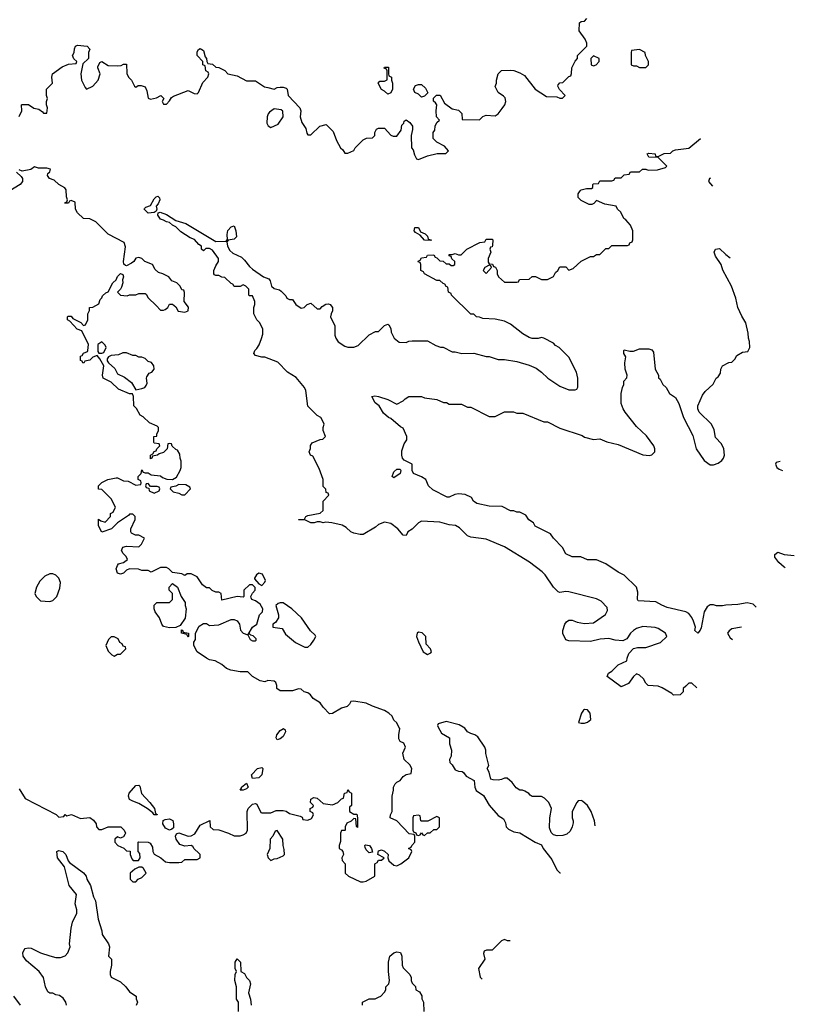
# Model space of a CAD drawing. Header units: inches. Extents: x 2348352 to 2479776, y 460422 to 613655.
# Tile 363 of 590: x 2440914 to 2445957, y 518196 to 524603. Entities that reach past the tile are written whole.
import ezdxf

# ---------------------------------------------------------------- set-up
doc = ezdxf.new("R2010")
doc.units = ezdxf.units.IN
doc.header["$MEASUREMENT"] = 0
doc.layers.add('C4541', color=7, linetype='Continuous')
doc.layers.add('C4542', color=7, linetype='Continuous')

msp = doc.modelspace()

# ---------------------------------------------------------------- linework, layer by layer
at = {"layer": 'C4541', "color": 4}
for points, elevation in [([(2440910, 519598), (2440950, 519534.8), (2441152, 519432), (2441170, 519414), (2441202, 519418), (2441210, 519432), (2441222, 519422), (2441250.9, 519430.9), (2441310, 519404.7), (2441370, 519412), (2441395.3, 519395.3), (2441412, 519370), (2441414, 519350), (2441430, 519334), (2441450, 519334), (2441490, 519351.3), (2441571.6, 519351.6), (2441594, 519330), (2441602, 519310), (2441599.6, 519300.4), (2441590, 519286), (2441579.6, 519280.4), (2441570, 519278), (2441550, 519286), (2441534, 519270), (2441534, 519250), (2441554, 519230), (2441591.6, 519211.6), (2441610, 519194), (2441632.7, 519192.7), (2441634, 519170), (2441643.6, 519143.6), (2441652.7, 519132.7), (2441687.3, 519132.7), (2441698, 519150), (2441696.4, 519176.4), (2441686, 519190), (2441686, 519250), (2441690, 519254), (2441750, 519252), (2441763.6, 519243.6), (2441779.6, 519219.6), (2441782, 519190), (2441790, 519174), (2441834, 519150), (2441863.6, 519123.6), (2441890, 519118), (2441950, 519118), (2441970, 519122), (2441990, 519138), (2442070, 519138), (2442088, 519150), (2442088, 519170), (2442080.4, 519180.4), (2442050, 519208), (2442042, 519222), (2442030, 519228.7), (2441990, 519225.2), (2441956, 519236), (2441933.2, 519270), (2441929, 519291), (2441935.3, 519304.7), (2441950, 519311), (2442010, 519291), (2442030, 519291.3), (2442054.6, 519305.4), (2442090, 519362), (2442152, 519392), (2442154, 519350), (2442172.7, 519332.7), (2442210, 519332), (2442274, 519310), (2442310, 519292), (2442350, 519292), (2442370, 519298), (2442388, 519310), (2442398, 519330), (2442395.3, 519450), (2442402, 519470), (2442430, 519498), (2442450, 519502), (2442458, 519498), (2442484.7, 519444.7), (2442490, 519442), (2442550, 519442), (2442583.1, 519456.9), (2442630, 519458), (2442650, 519452), (2442670, 519438), (2442739.6, 519419.6), (2442752.7, 519412.7), (2442758, 519398), (2442790, 519394), (2442814.6, 519405.4), (2442826, 519430), (2442822, 519442), (2442806, 519450), (2442806, 519470), (2442822, 519478), (2442826, 519490), (2442808.4, 519508.4), (2442808.9, 519531.1), (2442830, 519542), (2442850, 519538), (2442890, 519502), (2442950, 519494), (2442986, 519510), (2443010, 519534), (2443022, 519538), (2443028, 519570), (2443046, 519574), (2443050, 519592), (2443058, 519578), (2443074, 519570), (2443074, 519490), (2443062, 519478), (2443062, 519450), (2443090, 519434), (2443110, 519434), (2443114, 519410), (2443114, 519346), (2443107.3, 519352.7), (2443102, 519402), (2443090, 519406), (2443072.7, 519387.3), (2443044.7, 519375.3), (2443034, 519350), (2443034, 519330), (2443030, 519326), (2443010, 519326), (2443002, 519310), (2443003.6, 519256.4), (2442994, 519230), (2442994, 519210), (2443010, 519202), (2443018, 519190), (2443022, 519170), (2443012, 519150), (2443012.7, 519132.7), (2443032, 519110), (2443034, 519050), (2443054, 519030), (2443132.7, 518992.7), (2443150, 518992), (2443170, 518998), (2443226, 519030), (2443226, 519110), (2443242, 519118), (2443250, 519134), (2443270, 519134), (2443286, 519150), (2443246, 519170), (2443250, 519194), (2443270, 519202), (2443290, 519192), (2443312, 519170), (2443311.3, 519150), (2443318, 519130), (2443350, 519101), (2443370, 519096), (2443395.3, 519110), (2443448, 519150), (2443466, 519190), (2443462, 519202), (2443446, 519210), (2443462, 519218), (2443466, 519230), (2443486, 519250), (2443486, 519290), (2443482, 519302), (2443450, 519306), (2443368.9, 519388.9), (2443326, 519410), (2443328, 519430), (2443338, 519450), (2443338, 519550), (2443348, 519590), (2443348, 519610), (2443358, 519630), (2443370, 519642), (2443390, 519652), (2443410, 519678), (2443430, 519692), (2443462, 519698), (2443466, 519730), (2443454.6, 519754.6), (2443418, 519790), (2443408.7, 519830), (2443426, 519870), (2443414.6, 519894.6), (2443390, 519906), (2443383.1, 519923.1), (2443382, 519950), (2443388, 519990), (2443382.9, 520000)], 72), ([(2443639.1, 520000), (2443659.6, 519959.6), (2443712, 519930), (2443712, 519890), (2443724.7, 519850), (2443722, 519810), (2443712, 519790), (2443714, 519770), (2443730, 519754), (2443750, 519722), (2443770, 519712), (2443794, 519710), (2443803.6, 519703.6), (2443819.6, 519679.6), (2443872, 519652), (2443878, 519610), (2443886.4, 519586.4), (2443934.4, 519554.4), (2443970, 519492), (2444030, 519424.7), (2444063.6, 519403.6), (2444076.9, 519376.9), (2444082, 519350), (2444095.3, 519335.3), (2444130, 519318), (2444170, 519311.3), (2444270, 519252), (2444310, 519234), (2444322, 519210), (2444378.5, 519138.5), (2444410, 519071.3), (2444430, 519051.3), (2444433.8, 519050.6)], 72), ([(2444660.6, 519358.4), (2444655.3, 519390), (2444635.3, 519450), (2444610, 519488.7), (2444577.5, 519517.5), (2444570, 519521.2), (2444550, 519519), (2444541, 519510), (2444511.3, 519450), (2444511.3, 519410), (2444518, 519390), (2444516.9, 519376.9), (2444511.3, 519350), (2444498, 519322), (2444476.3, 519303.7), (2444450, 519295.1), (2444412.5, 519292.5), (2444390, 519299.3), (2444374, 519314), (2444364.1, 519344.1), (2444365.2, 519410), (2444375.3, 519470), (2444358, 519510), (2444330, 519538), (2444310, 519548), (2444250, 519548.7), (2444236.4, 519556.4), (2444228.4, 519568.4), (2444202, 519582), (2444188.4, 519588.4), (2444170, 519588.7), (2444145.6, 519605.6), (2444120.4, 519640.4), (2444087.3, 519667.3), (2444070, 519668), (2444050, 519658), (2444030, 519655.3), (2443996.4, 519656.4), (2443982, 519662), (2443970, 519706), (2443958, 519730), (2443968, 519750), (2443949.1, 519829.1), (2443948.7, 519850), (2443942, 519870), (2443896.5, 519936.5), (2443878, 519950), (2443850, 519957.2), (2443829.3, 519969.3), (2443812.9, 519992.9), (2443801.2, 520000)], 72), ([(2441219, 518190), (2441214, 518210), (2441196.5, 518236.5), (2441173.6, 518253.6), (2441150, 518258), (2441130, 518268), (2441110, 518268), (2441096.4, 518276.4), (2441082, 518310), (2441068.7, 518370), (2441042, 518410), (2440958.9, 518478.9), (2440937, 518510), (2440935.1, 518530), (2440942.7, 518550), (2440950, 518558.8), (2440970, 518564), (2440990, 518560.7), (2441050, 518530.7), (2441110, 518511), (2441150, 518501), (2441180.4, 518499.6), (2441210, 518512), (2441228, 518530), (2441242, 518570), (2441239, 518590), (2441249.3, 518690.7), (2441259, 518730), (2441286, 518790), (2441286, 518810), (2441275.1, 518850), (2441283.7, 518910), (2441236.2, 518970), (2441206, 519090), (2441160.9, 519150), (2441155.3, 519190), (2441170, 519197.3), (2441194, 519190), (2441215.5, 519170), (2441230.5, 519130.5), (2441239.1, 519119.1), (2441330, 519052), (2441346, 519030), (2441351, 519010), (2441376, 518970), (2441394.4, 518894.4), (2441406.8, 518870), (2441426, 518750), (2441450, 518674), (2441451, 518650), (2441491.3, 518590), (2441498, 518570), (2441492, 518510), (2441511.3, 518490), (2441511.1, 518451.1), (2441502.8, 518410), (2441502.8, 518390), (2441510, 518372), (2441570, 518342), (2441604.7, 518310), (2441630, 518278), (2441672, 518250), (2441672.7, 518232.7), (2441682, 518210), (2441672.7, 518187.3)], 68), ([(2444108.1, 518608.9), (2444088.9, 518608.9), (2444070, 518618), (2444050, 518608), (2443990, 518548), (2443952.7, 518547.3), (2443938, 518542), (2443934, 518526), (2443942, 518490), (2443902, 518430), (2443912, 518372), (2443924.2, 518359.3)], 72), ([(2443146, 518190), (2443146, 518210), (2443188.4, 518231.6), (2443227.3, 518232.7), (2443250, 518242), (2443266, 518250), (2443290, 518274), (2443298, 518290), (2443298, 518310), (2443318, 518330), (2443322, 518350), (2443315.3, 518410), (2443315.3, 518470), (2443324, 518510), (2443349.1, 518530.9), (2443370, 518538), (2443392.7, 518532.7), (2443402, 518510), (2443404.7, 518450), (2443410, 518434), (2443454, 518390), (2443462, 518370), (2443462, 518350), (2443470, 518334), (2443491.6, 518311.6), (2443494, 518290), (2443516.9, 518276.9), (2443531.6, 518251.6), (2443532.7, 518232.7), (2443542, 518210), (2443544.7, 518150)], 68), ([(2442338, 518150), (2442338, 518210), (2442326, 518230), (2442326, 518310), (2442315.3, 518350), (2442318, 518390), (2442326, 518410), (2442318, 518430), (2442318, 518470), (2442330, 518492), (2442352, 518470), (2442354, 518410), (2442376.9, 518396.9), (2442391.1, 518371.1), (2442410.6, 518350.6), (2442416, 518330), (2442404.7, 518270), (2442416, 518230), (2442421, 518190)], 68), ([(2440919, 518190), (2440875.3, 518250)], 72)]:
    msp.add_lwpolyline(points, dxfattribs=dict(at, elevation=elevation))
at = {"layer": 'C4541', "color": 4, "elevation": 72}
for points in [[(2442590, 519918), (2442584, 519930), (2442589.2, 519950), (2442610, 519978), (2442631.3, 519991.3), (2442642, 519982), (2442644.7, 519970), (2442630, 519938), (2442610, 519924)], [(2442430, 519666), (2442424, 519690), (2442462, 519730), (2442490, 519738), (2442496, 519730), (2442490.7, 519689.3), (2442470, 519668.7)], [(2441810, 519428.7), (2441790, 519429), (2441782, 519442), (2441744, 519470), (2441690, 519502), (2441650, 519517), (2441629.7, 519529.7), (2441623.6, 519550), (2441627.3, 519570), (2441670, 519619.1), (2441690, 519622.8), (2441695.6, 519615.6), (2441707.4, 519567.4), (2441762, 519510), (2441790.8, 519470), (2441798, 519438), (2441810, 519432)], [(2442370, 519588.7), (2442348.7, 519590), (2442358, 519602), (2442358, 519610), (2442390, 519634), (2442402, 519610), (2442390, 519598)], [(2443510, 519426), (2443478, 519422), (2443474, 519410), (2443474, 519330), (2443478, 519318), (2443492.7, 519312.7), (2443498, 519298), (2443510, 519294), (2443522, 519298), (2443530, 519312), (2443538, 519298), (2443550, 519294), (2443568.4, 519311.6), (2443587.3, 519312.7), (2443610, 519334), (2443630, 519334), (2443646, 519350), (2443646, 519410), (2443630, 519418), (2443571.6, 519388.4), (2443530, 519388), (2443526, 519390), (2443522, 519422)], [(2441890, 519329), (2441862.9, 519342.9), (2441845.2, 519370), (2441848.7, 519391.3), (2441861.2, 519398.8), (2441890, 519402.8), (2441911, 519391), (2441916, 519370), (2441915.3, 519344.7), (2441905.4, 519334.6)], [(2442590, 519326), (2442578, 519322), (2442562, 519290), (2442544.7, 519270), (2442542, 519210), (2442524.7, 519170), (2442532, 519150), (2442550, 519132), (2442570, 519142), (2442590, 519144.7), (2442630, 519162), (2442638, 519170), (2442636.4, 519203.6), (2442628.7, 519230), (2442628, 519270)], [(2443190, 519182), (2443170, 519202), (2443163.1, 519216.9), (2443162, 519230), (2443166, 519234), (2443191.3, 519230), (2443204.7, 519210), (2443210, 519186)], [(2441710, 519088), (2441690, 519088), (2441663.6, 519076.4), (2441634, 519050), (2441634, 519010), (2441650, 518994), (2441670, 518994), (2441686, 519010), (2441710, 519022), (2441738, 519050), (2441720.4, 519080.4)]]:
    msp.add_lwpolyline(points, close=True, dxfattribs=at)
at = {"layer": 'C4542', "color": 4}
for points, elevation in [([(2440910, 523974), (2440928, 524010), (2440926, 524050), (2440930, 524052), (2440971.1, 524051.1), (2441007.1, 524027.1), (2441039.8, 524019.8), (2441063.6, 524003.6), (2441070, 523994), (2441090, 523994), (2441095.3, 524030), (2441088, 524050), (2441088, 524070), (2441095.3, 524090), (2441089, 524109), (2441089, 524150), (2441128, 524190), (2441124, 524230), (2441128.7, 524250), (2441190, 524296), (2441232.7, 524312.7), (2441282, 524318), (2441286, 524330), (2441267.3, 524347.3), (2441258, 524370), (2441268, 524390), (2441270, 524414), (2441278, 524430), (2441290, 524438), (2441354, 524430), (2441371.1, 524411.1), (2441362, 524390), (2441362, 524350), (2441324.7, 524315.3), (2441311.3, 524250), (2441316, 524210), (2441340.7, 524160.7), (2441350, 524151.3), (2441390, 524170.8), (2441424, 524210), (2441438, 524250), (2441422, 524290), (2441423.1, 524296.9), (2441436.4, 524323.6), (2441448.4, 524331.6), (2441490, 524304.7), (2441550, 524302), (2441574.6, 524305.4), (2441590, 524314), (2441610, 524314), (2441612.7, 524252.7), (2441622, 524230), (2441642, 524210), (2441662, 524170), (2441670, 524164.7), (2441685.6, 524174.4), (2441705.6, 524174.4), (2441730, 524166), (2441740.9, 524140.9), (2441750, 524092), (2441765.4, 524085.4), (2441804.7, 524095.3), (2441834, 524110), (2441852, 524090), (2441842, 524070), (2441850, 524054), (2441870, 524054), (2441890, 524074), (2441903.1, 524096.9), (2441914.6, 524105.4), (2442010, 524142), (2442050, 524122), (2442070, 524121), (2442079, 524130), (2442106, 524194), (2442138, 524230), (2442146, 524250), (2442142, 524262), (2442126, 524270), (2442122, 524302), (2442106, 524310), (2442106, 524330), (2442068.7, 524370), (2442070, 524394), (2442078, 524410), (2442090, 524416), (2442110, 524402), (2442121, 524361), (2442131.3, 524350), (2442132, 524332), (2442138, 524318), (2442170, 524314), (2442190, 524294), (2442210, 524292), (2442250, 524272), (2442270, 524251.3), (2442330, 524238), (2442390, 524206), (2442450, 524204.7), (2442507.1, 524167.1), (2442530, 524161), (2442570, 524152), (2442590, 524162), (2442610, 524164.7), (2442630, 524164.7), (2442650, 524158), (2442656, 524150), (2442662, 524110), (2442738, 524030), (2442744.7, 524010), (2442741, 523970), (2442750, 523934), (2442776, 523896), (2442783.6, 523863.6), (2442790, 523854), (2442810, 523854), (2442869.1, 523910.9), (2442910, 523922), (2442955.3, 523875.3), (2442976.9, 523816.9), (2443002, 523770), (2443016.9, 523756.9), (2443030, 523734), (2443050, 523734), (2443088.4, 523751.6), (2443098, 523770), (2443150, 523822), (2443172.7, 523832.7), (2443210, 523834), (2443226, 523850), (2443226, 523870), (2443238, 523890), (2443250, 523898), (2443290, 523898), (2443330, 523852), (2443345.4, 523845.4), (2443370, 523844.7), (2443396.5, 523883.5), (2443402.7, 523917.3), (2443415.3, 523930), (2443418, 523942), (2443430, 523952), (2443454.4, 523934.4), (2443471.3, 523910), (2443472, 523888), (2443462, 523850), (2443464.7, 523770), (2443476, 523756), (2443483.6, 523723.6), (2443498, 523698), (2443510, 523694), (2443570, 523718), (2443632.7, 523732.7), (2443687.3, 523732.7), (2443706, 523750), (2443680.4, 523780.4), (2443630, 523806), (2443606, 523830), (2443606, 523870), (2443616.4, 523883.6), (2443618, 523910), (2443630, 523934), (2443646, 523950), (2443628, 523970), (2443625.2, 524010), (2443628.7, 524050), (2443622, 524062), (2443607.3, 524072.7), (2443607.3, 524092.7), (2443628.4, 524111.6), (2443651.1, 524111.1), (2443679.6, 524059.6), (2443730, 524022), (2443770, 524014), (2443791.6, 523991.6), (2443794, 523954), (2443908.4, 523951.6), (2443930, 523972), (2443950, 523982), (2444010, 523978), (2444030, 523991.3), (2444055.1, 524024.9), (2444073.2, 524050), (2444079, 524070), (2444073.6, 524093.6), (2444064.7, 524104.7), (2444028, 524130), (2444008.9, 524168.9), (2444018, 524190), (2444018, 524210), (2444028.7, 524250), (2444050, 524272), (2444110, 524274), (2444130, 524272), (2444170, 524258), (2444199.8, 524239.8), (2444270, 524151.3), (2444343.6, 524103.6), (2444410, 524102), (2444430, 524092), (2444447.3, 524092.7), (2444466, 524110), (2444428.4, 524148.4), (2444418, 524170), (2444420.4, 524179.6), (2444430, 524192), (2444450, 524194), (2444490, 524234), (2444502, 524238), (2444507.3, 524252.7), (2444508.7, 524290), (2444530, 524334), (2444546, 524350), (2444546, 524370), (2444606, 524430), (2444606, 524450), (2444596.4, 524476.4), (2444555.3, 524530), (2444558, 524582), (2444570, 524592), (2444590, 524594), (2444606, 524610)], 72), ([(2445321.3, 520254.7), (2445290, 520286), (2445270, 520286), (2445250, 520266), (2445234, 520250), (2445234, 520230), (2445214, 520210), (2445170, 520208), (2445159, 520219), (2445096.4, 520256.4), (2445070, 520266), (2445006, 520270), (2444990, 520286), (2444974.6, 520314.6), (2444950, 520338), (2444930, 520346), (2444910, 520328), (2444877.3, 520282.7), (2444830, 520262), (2444738, 520330), (2444748, 520350), (2444770, 520364.7), (2444810, 520406), (2444866, 520430), (2444868, 520448), (2444880.2, 520479.8), (2444909.1, 520510.9), (2444936.9, 520516.9), (2444990, 520518), (2445086, 520550), (2445126, 520590), (2445118, 520610), (2445070, 520642), (2445050, 520648.7), (2444970, 520655.3), (2444930, 520642), (2444910, 520628.7), (2444891.3, 520610), (2444866.4, 520573.6), (2444839.8, 520560.2), (2444790, 520565.2), (2444750, 520577.2), (2444692.5, 520572.5), (2444630, 520556), (2444490, 520562), (2444470, 520568.7), (2444449.4, 520609.4), (2444449.3, 520629.3), (2444463.7, 520670), (2444474.8, 520685.2), (2444490, 520696), (2444510, 520694.8), (2444542.5, 520682.5), (2444590, 520674), (2444650, 520678.8), (2444728.4, 520731.6), (2444740.4, 520759.6), (2444738, 520778), (2444698.6, 520818.6), (2444670, 520834), (2444490, 520879), (2444470, 520881.2), (2444430, 520875.3), (2444420.2, 520880.2), (2444388.7, 520910), (2444334, 520990), (2444315.3, 521010), (2444232.1, 521072.1), (2444070, 521172.7), (2443950, 521222.7), (2443850, 521236), (2443830, 521245.2), (2443776.6, 521296.6), (2443751.9, 521311.9), (2443710, 521316), (2443650, 521332.7), (2443530, 521339), (2443510, 521329), (2443470, 521288.7), (2443442, 521270), (2443430, 521246), (2443410, 521248), (2443375.3, 521290), (2443330, 521324), (2443290, 521333.2), (2443250, 521319), (2443230, 521301.2), (2443150, 521254), (2443130, 521253.2), (2443090, 521260.9), (2443069.5, 521269.5), (2443038.6, 521298.6), (2443012.9, 521312.9), (2442946, 521330), (2442906.8, 521333.2), (2442890, 521329.2), (2442870, 521335.3), (2442850, 521335.3), (2442830.6, 521329.4), (2442809.5, 521329.5), (2442770, 521348), (2442730, 521348), (2442731.6, 521351.6), (2442767.3, 521352.7), (2442778, 521370), (2442790, 521376), (2442870, 521391.3), (2442888.7, 521410), (2442889, 521470), (2442926, 521510), (2442922, 521522), (2442910, 521526), (2442907.3, 521547.3), (2442890, 521566), (2442888.7, 521610), (2442863.1, 521683.1), (2442822, 521762), (2442808, 521770), (2442798, 521790), (2442807.3, 521812.7), (2442808.4, 521831.6), (2442818, 521850), (2442870, 521872), (2442887.3, 521872.7), (2442906, 521890), (2442888.7, 521930), (2442888.7, 521950), (2442895.3, 521970), (2442890, 521986), (2442874.6, 522014.6), (2442850, 522028), (2442789.1, 522089.1), (2442778, 522190), (2442768, 522210), (2442714.6, 522274.6), (2442658, 522310), (2442593.6, 522373.6), (2442510, 522408), (2442490, 522408), (2442450, 522418), (2442438, 522430), (2442444, 522450), (2442457.5, 522462.5), (2442472.3, 522487.7), (2442488, 522528), (2442496.4, 522556.4), (2442498, 522590), (2442478, 522630), (2442458, 522650), (2442438, 522690), (2442438, 522730), (2442446, 522750), (2442446, 522770), (2442430, 522806), (2442410, 522806), (2442406, 522810), (2442406, 522850), (2442386, 522870), (2442370, 522878), (2442350, 522866), (2442310, 522866), (2442302, 522882), (2442290, 522886), (2442250, 522926), (2442230, 522928), (2442210, 522938), (2442190, 522938), (2442183.1, 522943.1), (2442178, 522950), (2442179, 522970), (2442190, 523002), (2442208, 523030), (2442208, 523050), (2442170, 523104), (2442150, 523114), (2442126, 523114), (2442110, 523098), (2442098, 523110), (2442098, 523130), (2442081.2, 523141.2), (2442051.9, 523171.9), (2442024.2, 523184.2), (2441963, 523223), (2441930, 523255.3), (2441910, 523265.2), (2441890, 523284), (2441870, 523287), (2441850, 523299.3), (2441830, 523304.5), (2441812.7, 523330), (2441814.6, 523345.4), (2441828.7, 523351.3), (2441870, 523334.8), (2441930, 523296), (2441996.1, 523276.1), (2442190, 523160.7), (2442258, 523162), (2442268, 523172), (2442265.6, 523205.6), (2442269.6, 523230.4), (2442290, 523254.8), (2442310, 523262), (2442321.6, 523230), (2442324.7, 523190), (2442310, 523175.3), (2442271.6, 523168.4), (2442262, 523158), (2442267.7, 523130), (2442282, 523102), (2442302.8, 523082.8), (2442357.2, 523057.2), (2442378.6, 523038.6), (2442410, 522997.1), (2442430, 522979.3), (2442500.7, 522930), (2442536.1, 522916.1), (2442544.4, 522904.4), (2442553, 522870), (2442570, 522853), (2442604.9, 522844.9), (2442617.3, 522837.3), (2442647.1, 522807.1), (2442654, 522790), (2442670, 522782), (2442690, 522782), (2442712, 522750), (2442746.4, 522726.4), (2442766, 522730), (2442786, 522750), (2442810, 522758), (2442850, 522722), (2442870, 522722), (2442883.1, 522736.9), (2442908, 522752), (2442925.2, 522754.8), (2442936, 522750), (2442950.7, 522730), (2442950.7, 522709.3), (2442941, 522690), (2442938, 522670), (2442964.7, 522610), (2442964.7, 522550), (2442971.3, 522530), (2442987.1, 522507.1), (2443030, 522478), (2443050, 522471.3), (2443090, 522471.3), (2443118, 522482), (2443190, 522552), (2443230, 522574), (2443250, 522574), (2443290, 522614), (2443310, 522622), (2443318, 522618), (2443330, 522594), (2443332, 522570), (2443352, 522530), (2443383.6, 522503.6), (2443430, 522502), (2443448.4, 522511.6), (2443470, 522514), (2443570, 522514), (2443623.6, 522483.6), (2443652.7, 522472.7), (2443670, 522472), (2443730, 522442), (2443750, 522442), (2443791.6, 522431.6), (2443870, 522432), (2443951.6, 522411.6), (2443970, 522411.3), (2444030, 522391.3), (2444070, 522391.3), (2444150, 522378), (2444230, 522356), (2444275.3, 522335.3), (2444312, 522310), (2444352, 522270), (2444430, 522218), (2444490, 522194), (2444530, 522194), (2444542, 522198), (2444547.3, 522212.7), (2444548, 522270), (2444538, 522310), (2444490, 522406), (2444426, 522470), (2444403.1, 522483.1), (2444390, 522498), (2444326, 522530), (2444310, 522534), (2444290, 522528.7), (2444250, 522528.7), (2444230, 522535.3), (2444190, 522558), (2444110, 522622), (2444070, 522642), (2444010, 522655.3), (2443930, 522658), (2443907.3, 522667.3), (2443888.4, 522668.4), (2443870, 522686), (2443850, 522686), (2443726, 522810), (2443722, 522822), (2443706, 522830), (2443702, 522862), (2443690, 522866), (2443682, 522882), (2443670, 522886), (2443650, 522906), (2443630, 522906), (2443548.4, 522948.4), (2443542, 522962), (2443526, 522970), (2443526, 523010), (2443522, 523022), (2443510, 523026), (2443507.3, 523032.7), (2443522, 523038), (2443530, 523054), (2443562, 523058), (2443568.4, 523071.6), (2443610, 523072), (2443618, 523058), (2443630, 523054), (2443650, 523034), (2443671.6, 523031.6), (2443690, 523014), (2443710, 523014), (2443723.6, 523003.6), (2443736.4, 523003.6), (2443746, 523010), (2443746, 523030), (2443727.3, 523047.3), (2443722, 523062), (2443710, 523066), (2443710, 523074), (2443730, 523074), (2443750, 523082), (2443770, 523072), (2443787.3, 523072.7), (2443826, 523110), (2443910, 523154), (2443942, 523158), (2443950, 523174), (2443990, 523174), (2443994, 523170), (2443992.7, 523132.7), (2443990, 523126), (2443978, 523122), (2443974, 523110), (2443982, 523090), (2443964.7, 523050), (2443964.7, 523024.7), (2443970, 523014), (2443991.6, 523011.6), (2443998, 522998), (2444012.7, 522992.7), (2444022, 522970), (2444022, 522950), (2444032, 522930), (2444070, 522894), (2444150, 522894), (2444162, 522898), (2444168.4, 522911.6), (2444230, 522914), (2444250, 522932), (2444271.6, 522931.6), (2444310, 522912), (2444350, 522912), (2444388.4, 522931.6), (2444403.1, 522956.9), (2444418, 522970), (2444430, 522994), (2444470, 522994), (2444490, 522974), (2444516.4, 522983.6), (2444570, 523032), (2444608.7, 523051.3), (2444630, 523062), (2444650, 523062), (2444670, 523074), (2444690, 523074), (2444730, 523114), (2444750, 523114), (2444770, 523134), (2444870, 523134), (2444882, 523138), (2444886, 523150), (2444902, 523158), (2444906, 523170), (2444906, 523230), (2444890, 523266), (2444860.4, 523300.4), (2444846, 523310), (2444828, 523350), (2444806, 523370), (2444798, 523390), (2444723.1, 523403.1), (2444670, 523426), (2444652.7, 523407.3), (2444639.6, 523400.4), (2444620.4, 523400.4), (2444570, 523426), (2444550, 523446), (2444548.7, 523470), (2444562, 523490), (2444570, 523496), (2444603.6, 523503.6), (2444636.4, 523503.6), (2444646, 523510), (2444646, 523530), (2444650, 523534), (2444682, 523538), (2444690, 523554), (2444770, 523554), (2444782, 523558), (2444790, 523574), (2444830, 523574), (2444850, 523594), (2444882, 523598), (2444890, 523614), (2444950, 523614), (2444968.7, 523631.3), (2444991.1, 523631.1), (2445004.7, 523624.7), (2445065.4, 523625.4), (2445118, 523642), (2445128, 523650), (2445070, 523706), (2445010, 523708), (2444998, 523730), (2445010, 523734.8), (2445050.8, 523730.8), (2445054, 523714), (2445070, 523712), (2445110, 523732), (2445150, 523734), (2445166, 523750), (2445183.1, 523756.9), (2445270, 523766), (2445347.1, 523829.6)], 68), ([(2443382.9, 520000), (2443368.4, 520028.4), (2443350, 520046), (2443338, 520070), (2443318, 520090), (2443288.9, 520108.9), (2443210, 520135.3), (2443170, 520155.3), (2443090, 520168), (2443070, 520166), (2443062, 520150), (2443045.4, 520134.6), (2443010, 520122), (2442950, 520088), (2442930, 520086), (2442889, 520129), (2442870, 520158), (2442825.6, 520185.6), (2442808, 520210), (2442790, 520222), (2442766, 520230), (2442747.3, 520247.3), (2442730, 520248), (2442690, 520235.3), (2442610, 520235.3), (2442588, 520250), (2442588.7, 520270), (2442582, 520290), (2442570, 520299), (2442530, 520302), (2442510, 520295.3), (2442480.4, 520300.4), (2442430, 520328.7), (2442399, 520359), (2442350, 520359), (2442289.4, 520369.4), (2442260.9, 520380.9), (2442230, 520408), (2442186, 520430), (2442150, 520438), (2442130, 520448), (2442069.1, 520489.1), (2442048, 520530), (2442048, 520552), (2442058, 520570), (2442058, 520610), (2442083.1, 520656.9), (2442110, 520674), (2442130, 520674), (2442150, 520662), (2442210, 520664.7), (2442290, 520701), (2442310, 520701), (2442330.7, 520690.7), (2442346, 520670), (2442352, 520630), (2442370, 520612), (2442399.6, 520599.6), (2442414, 520570), (2442430, 520562), (2442450, 520562), (2442454, 520566), (2442454, 520574), (2442433.6, 520593.6), (2442418, 520598), (2442410, 520606), (2442402, 520602), (2442428.7, 520650), (2442458, 520670), (2442475.3, 520730), (2442495.3, 520750), (2442498, 520770), (2442480.4, 520800.4), (2442450, 520822), (2442426, 520830), (2442420.4, 520840.4), (2442418, 520850), (2442428.7, 520871.3), (2442448, 520890), (2442447.3, 520907.3), (2442430, 520926), (2442410, 520926), (2442374, 520890), (2442374, 520850), (2442370, 520846), (2442330, 520848.7), (2442230, 520826), (2442226, 520870), (2442210, 520878), (2442190, 520878), (2442168, 520888), (2442150, 520906), (2442130, 520906), (2442105.2, 520925.2), (2442070, 520978), (2442030, 520998), (2442003.6, 520996.4), (2441990, 520986), (2441970, 520998), (2441910, 521006), (2441886, 521030), (2441870, 521038), (2441830, 521038), (2441770, 521008), (2441750, 521018), (2441710, 521018), (2441688.4, 521028.4), (2441630, 521029.2), (2441610, 521021.2), (2441590, 521001.2), (2441570, 520996), (2441550, 521002), (2441542.7, 521030), (2441550, 521052), (2441558, 521062), (2441590, 521071.3), (2441615.3, 521090), (2441608, 521110), (2441588, 521130), (2441578, 521150), (2441586, 521170), (2441610, 521178), (2441690, 521172), (2441708, 521190), (2441726, 521230), (2441690, 521248), (2441668, 521248), (2441642, 521262), (2441638, 521270), (2441638, 521290), (2441666, 521350), (2441666, 521370), (2441650, 521386), (2441630, 521386), (2441623.6, 521376.4), (2441550, 521328.7), (2441510.9, 521289.1), (2441448.7, 521268.7), (2441428, 521310), (2441427.3, 521352.7), (2441442, 521342), (2441470, 521334), (2441506, 521370), (2441506, 521390), (2441522, 521398), (2441538, 521430), (2441510, 521486), (2441450, 521546), (2441427.3, 521547.3), (2441428, 521570), (2441450, 521591.3), (2441488, 521610), (2441542, 521622), (2441550, 521622), (2441590, 521602), (2441619.6, 521599.6), (2441670, 521574), (2441702, 521578), (2441706, 521590), (2441702, 521602), (2441686, 521610), (2441686, 521630), (2441706, 521650), (2441710, 521674), (2441718, 521658), (2441730, 521654), (2441750, 521654), (2441770, 521642), (2441830, 521634), (2441843.6, 521623.6), (2441872.7, 521612.7), (2441910, 521612), (2441934, 521626), (2441958, 521670), (2441966, 521690), (2441966, 521730), (2441958, 521750), (2441956.4, 521776.4), (2441942, 521802), (2441930, 521806), (2441907.3, 521827.3), (2441902, 521842), (2441890, 521846), (2441878, 521842), (2441874, 521810), (2441850, 521786), (2441822, 521778), (2441811.6, 521768.4), (2441778, 521762), (2441774, 521750), (2441766, 521746), (2441766, 521770), (2441782, 521778), (2441790, 521794), (2441802, 521798), (2441806, 521810), (2441826, 521830), (2441822, 521842), (2441790, 521848), (2441788.4, 521851.6), (2441788, 521890), (2441806, 521894), (2441806, 521906), (2441818, 521930), (2441818, 521950), (2441810, 521958), (2441760.2, 521980.2), (2441719, 522019), (2441698, 522030), (2441673.6, 522073.6), (2441658, 522090), (2441655.3, 522150), (2441648, 522168), (2441630, 522168.7), (2441558, 522198), (2441510, 522244), (2441458, 522270), (2441454, 522290), (2441462, 522350), (2441436.4, 522396.4), (2441418, 522418), (2441390, 522408), (2441370, 522388), (2441338, 522382), (2441331.6, 522368.4), (2441326, 522370), (2441322, 522382), (2441310, 522386), (2441310, 522414), (2441322, 522418), (2441330, 522434), (2441355.3, 522444.7), (2441358, 522450), (2441362, 522490), (2441318, 522578), (2441288.7, 522590), (2441240.4, 522640.4), (2441226, 522650), (2441226, 522670), (2441230, 522674), (2441250, 522674), (2441259.6, 522659.6), (2441311.6, 522631.6), (2441330, 522614), (2441342, 522618), (2441358, 522650), (2441358, 522690), (2441368, 522710), (2441368, 522730), (2441390, 522732), (2441430, 522754), (2441438, 522782), (2441450, 522794), (2441454, 522806), (2441474, 522826), (2441490, 522832), (2441521.2, 522890), (2441542.7, 522910), (2441550, 522931), (2441570, 522952), (2441585.4, 522945.4), (2441590.5, 522930), (2441582.8, 522910), (2441584.9, 522890), (2441577.1, 522862.9), (2441570.6, 522849.4), (2441551.3, 522830), (2441570, 522811.3), (2441613.2, 522806.8), (2441630, 522812), (2441670, 522812), (2441690, 522822), (2441730, 522822), (2441738, 522818), (2441750, 522794), (2441803.6, 522743.6), (2441830, 522712), (2441850, 522712), (2441862, 522718), (2441878, 522730), (2441890, 522752), (2441910, 522752), (2441930, 522734), (2441946.8, 522706.8), (2441990, 522700.7), (2442011.9, 522708.1), (2442012.7, 522732.7), (2441986, 522770), (2441987.3, 522827.3), (2441982, 522842), (2441970, 522846), (2441958, 522870), (2441938, 522890), (2441904.7, 522904.7), (2441886, 522930), (2441846, 522950), (2441818, 522958), (2441796.4, 522976.4), (2441778, 523010), (2441729.1, 523029.1), (2441708.9, 523048.9), (2441690, 523055.3), (2441670, 523052.3), (2441657.3, 523030), (2441642.3, 523017.7), (2441610, 523001.2), (2441602.7, 523002.7), (2441592.3, 523012.3), (2441589.4, 523030), (2441604, 523124), (2441593.6, 523153.6), (2441490, 523208), (2441410, 523288), (2441370, 523308), (2441328.9, 523308.9), (2441290, 523346), (2441278, 523370), (2441275.3, 523415.3), (2441250, 523426), (2441238, 523422), (2441231.6, 523408.4), (2441208.9, 523408.9), (2441210, 523414), (2441222, 523418), (2441226, 523430), (2441218, 523450), (2441216.4, 523496.4), (2441208.4, 523508.4), (2441168, 523530), (2441138, 523558), (2441108, 523570), (2441095.3, 523590), (2441098, 523602), (2441110, 523614), (2441114, 523630), (2441090, 523637.2), (2441036.4, 523636.4), (2441010, 523646), (2440987.3, 523627.3), (2440930, 523618), (2440910, 523626)], 72), ([(2440894, 523610), (2440923.6, 523583.6), (2440932, 523570), (2440932, 523550), (2440918, 523530), (2440850, 523489)], 72), ([(2445410.7, 523571.5), (2445404.7, 523570), (2445398, 523550), (2445423.6, 523519.1)], 68), ([(2445708.5, 520779.9), (2445690, 520799.3), (2445650, 520809.4), (2445590, 520797.2), (2445510, 520794), (2445490, 520789), (2445450, 520789), (2445430, 520795.3), (2445410, 520795.3), (2445390, 520782), (2445371, 520750), (2445350, 520646), (2445344.7, 520630), (2445328, 520610), (2445310, 520628), (2445314, 520650), (2445300.7, 520690), (2445290, 520713.2), (2445270, 520739), (2445250, 520749.2), (2445130, 520779), (2445093.6, 520793.6), (2445056, 520816), (2444941.2, 520821.2), (2444935.3, 520830), (2444937.2, 520877.2), (2444928.7, 520910), (2444850, 520988.7), (2444810, 521008.7), (2444730, 521062), (2444670, 521088), (2444610, 521088.7), (2444567.3, 521107.3), (2444510, 521108), (2444470, 521128), (2444448.4, 521168.4), (2444388.9, 521228.9), (2444370, 521258), (2444270, 521308), (2444258, 521330), (2444228.9, 521348.9), (2444210, 521378), (2444170, 521398), (2444150, 521398), (2444130, 521408), (2444110, 521408), (2444054.6, 521434.6), (2443970, 521438), (2443890, 521455.3), (2443869.3, 521469.3), (2443854.6, 521494.6), (2443813.6, 521513.6), (2443770, 521517.2), (2443747.3, 521512.7), (2443710, 521495.3), (2443696.4, 521496.4), (2443603.7, 521543.7), (2443575.3, 521570), (2443558, 521610), (2443528.9, 521628.9), (2443478, 521650), (2443468.7, 521670), (2443468.7, 521710), (2443417, 521737), (2443405.2, 521750), (2443400.9, 521770), (2443402.7, 521797.3), (2443417.2, 521842.8), (2443434, 521870), (2443435.3, 521890), (2443410, 521946), (2443394, 521954), (2443330, 522008), (2443314, 522014), (2443283.1, 522043.1), (2443255.3, 522090), (2443229.2, 522109.2), (2443206, 522150), (2443225.2, 522154.8), (2443250, 522150.8), (2443310.6, 522130.6), (2443370, 522102), (2443410, 522122), (2443423.1, 522136.9), (2443448.4, 522151.6), (2443530, 522152), (2443550, 522142), (2443630, 522132), (2443672.7, 522112.7), (2443691.6, 522111.6), (2443710, 522102), (2443790, 522102), (2443830, 522082), (2443850, 522082), (2443970, 522022), (2444010, 522022), (2444070, 522052), (2444128.4, 522051.6), (2444150, 522042), (2444190, 522042), (2444327.3, 521987.3), (2444350, 521986.8), (2444430, 521944.9), (2444576.8, 521896.8), (2444590, 521887.3), (2444650, 521871.3), (2444690, 521874.8), (2444736.8, 521856.8), (2444810, 521838.8), (2444970, 521771), (2445013.6, 521766.4), (2445028.9, 521771.1), (2445048, 521790), (2445048.7, 521810), (2445042, 521830), (2444995.1, 521895.1), (2444930, 521955.3), (2444855.3, 522050), (2444842, 522070), (2444830, 522106), (2444828.7, 522150), (2444828.9, 522171.1), (2444838, 522210), (2444848, 522230), (2444848, 522250), (2444867.3, 522272.7), (2444868, 522290), (2444855.3, 522330), (2444854, 522370), (2444859, 522410), (2444846, 522430), (2444846, 522450), (2444850, 522454), (2444886, 522446), (2444910, 522446), (2444950, 522462), (2445010, 522462), (2445030, 522454), (2445039.6, 522439.6), (2445052, 522330), (2445072, 522290), (2445072.7, 522272.7), (2445083.6, 522263.6), (2445102, 522230), (2445122, 522210), (2445144.7, 522170), (2445183.6, 522143.6), (2445205.4, 522105.4), (2445235.3, 522015.3), (2445297.3, 521897.3), (2445318.8, 521810), (2445370, 521734.8), (2445410, 521706), (2445430, 521706), (2445462, 521718), (2445484.7, 521735.3), (2445495.3, 521750), (2445502, 521770), (2445499, 521810), (2445483.1, 521843.1), (2445444.7, 521884.7), (2445434.6, 521934.6), (2445418, 521970), (2445338, 522050), (2445328, 522070), (2445328.7, 522090), (2445360.2, 522159.8), (2445376.4, 522183.6), (2445428.4, 522231.6), (2445448, 522270), (2445460.4, 522279.6), (2445476.4, 522303.6), (2445478, 522330), (2445488.9, 522351.1), (2445530, 522372), (2445550, 522374), (2445570, 522394), (2445583.1, 522416.9), (2445620.4, 522439.6), (2445655.3, 522444.7), (2445668, 522470), (2445666, 522510), (2445658, 522530), (2445656.4, 522563.6), (2445642, 522630), (2445614.6, 522674.6), (2445588.7, 522730), (2445575.3, 522790), (2445548.9, 522868.9), (2445492.5, 522972.5), (2445481.2, 523010), (2445443.3, 523063.3), (2445435.1, 523090), (2445444, 523110), (2445470, 523114.8), (2445510, 523074), (2445538.5, 523052.6)], 64), ([(2445865.1, 521727.1), (2445838, 521722), (2445834, 521710), (2445842, 521690), (2445858, 521678), (2445879.1, 521670.1)], 64), ([(2445897.4, 521036.2), (2445890, 521040.7), (2445855.1, 521070), (2445830, 521105.2), (2445830, 521122), (2445850, 521138.8), (2445890, 521122), (2445956.9, 521116.9)], 56), ([(2445612.9, 520650.2), (2445550, 520639.3), (2445533, 520627), (2445522.8, 520610), (2445539.8, 520579.8), (2445554.3, 520570.8)], 68), ([(2443801.2, 520000), (2443775.5, 520015.5), (2443690, 520035.3), (2443638, 520022), (2443634, 520010), (2443639.1, 520000)], 72)]:
    msp.add_lwpolyline(points, dxfattribs=dict(at, elevation=elevation))
for points, elevation in [([(2444650, 524368), (2444632, 524350), (2444634, 524310), (2444650, 524302), (2444666, 524310), (2444686, 524330), (2444686, 524350)], 72), ([(2444950, 524408), (2444898, 524402), (2444894, 524390), (2444894, 524310), (2444910, 524302), (2444930, 524302), (2444950, 524292), (2444990, 524292), (2445008, 524310), (2445008, 524330), (2444988, 524370), (2444986, 524390)], 72), ([(2443310, 524118), (2443290, 524138), (2443268.7, 524148.7), (2443248, 524190), (2443258, 524202), (2443290, 524202), (2443307.3, 524212.7), (2443306, 524270), (2443302, 524282), (2443287.3, 524287.3), (2443290, 524294), (2443314, 524294), (2443314, 524250), (2443318, 524238), (2443334, 524230), (2443334, 524210), (2443342, 524190), (2443342, 524150), (2443330, 524126)], 72), ([(2443530, 524098), (2443510, 524118), (2443486, 524130), (2443478, 524150), (2443490, 524174), (2443510, 524182), (2443530, 524182), (2443556.9, 524156.9), (2443572, 524128), (2443550, 524106)], 72), ([(2442570, 524022), (2442539.6, 524000.4), (2442532, 523990), (2442524.7, 523970), (2442522, 523930), (2442531.6, 523911.6), (2442550, 523902), (2442596.5, 523923.5), (2442628.7, 523970), (2442628, 524008), (2442616.4, 524016.4)], 72), ([(2441750, 523343.7), (2441725.2, 523370), (2441726, 523374), (2441736, 523384), (2441765.6, 523394.4), (2441790, 523438), (2441802, 523450), (2441814, 523454), (2441824.7, 523444.7), (2441826, 523430), (2441815.9, 523404.1), (2441802, 523390), (2441806, 523370), (2441803.6, 523356.4), (2441790, 523349)], 68), ([(2443590, 523166), (2443548.7, 523168.7), (2443520.4, 523200.4), (2443490, 523218), (2443482, 523230), (2443486, 523250), (2443510.8, 523250.8), (2443523.6, 523223.6), (2443554, 523210), (2443570, 523194), (2443574, 523174), (2443594, 523170)], 68), ([(2443970, 523006), (2443942, 522990), (2443932, 522970), (2443950, 522952), (2443986, 522990), (2443982, 523002)], 68), ([(2441450, 522506), (2441422, 522490), (2441423.6, 522443.6), (2441430, 522434), (2441450, 522434), (2441462, 522438), (2441478, 522470), (2441470, 522486)], 72), ([(2441610, 522435.3), (2441585.4, 522434.6), (2441556.9, 522423.1), (2441510, 522418), (2441491.6, 522408.4), (2441483.6, 522396.4), (2441483.6, 522383.6), (2441491.3, 522370), (2441534, 522334), (2441550, 522298), (2441595.9, 522275.9), (2441642.8, 522242.8), (2441670, 522194), (2441710, 522202.8), (2441728, 522210), (2441738, 522222), (2441743.1, 522236.9), (2441739, 522270), (2441742, 522278), (2441758, 522302), (2441775.3, 522310), (2441788.7, 522330), (2441788, 522350), (2441772.9, 522372.9), (2441750, 522378), (2441730, 522398), (2441710, 522408), (2441690, 522408), (2441670, 522418), (2441650, 522418)], 72), ([(2443350, 521622), (2443338, 521630), (2443350, 521661), (2443370, 521678), (2443390, 521678), (2443394.8, 521670), (2443390.8, 521650)], 64), ([(2441750, 521586), (2441738, 521582), (2441734, 521570), (2441738, 521558), (2441754, 521554), (2441758, 521538), (2441790, 521522), (2441822, 521538), (2441826, 521550), (2441822, 521562), (2441810, 521566), (2441766, 521566)], 72), ([(2441950, 521578), (2441931.6, 521568.4), (2441898, 521562), (2441894, 521550), (2441914, 521530), (2441950, 521522), (2441970, 521512), (2441990, 521512), (2442026, 521550), (2442022, 521562), (2441996.4, 521576.4)], 72), ([(2441130, 520997.2), (2441110, 520997.2), (2441078, 520982), (2441044.7, 520950), (2441024.7, 520910), (2441012, 520870), (2441022, 520850), (2441050, 520822), (2441110, 520818), (2441130, 520824.7), (2441155.3, 520850), (2441176, 520904), (2441180.2, 520940.2), (2441169.3, 520969.3), (2441150, 520988.7)], 76), ([(2442470, 521001.2), (2442456, 520990), (2442442, 520970), (2442443.6, 520963.6), (2442471.6, 520931.6), (2442490, 520922), (2442510, 520942), (2442513.6, 520953.6), (2442495.1, 520995.1)], 72), ([(2441890, 520646), (2441850, 520655.3), (2441839, 520670), (2441824, 520710), (2441795.3, 520750), (2441788.7, 520770), (2441790, 520794), (2441806, 520810), (2441888.4, 520811.6), (2441908, 520830), (2441908, 520870), (2441888, 520890), (2441888, 520910), (2441910, 520934), (2441942, 520910), (2441964.7, 520850), (2441991.3, 520810), (2441991.3, 520790), (2441998, 520770), (2441990.9, 520709.1), (2441958, 520662), (2441930, 520648)], 72), ([(2442610, 520808.7), (2442596.9, 520803.1), (2442582, 520790), (2442598, 520730), (2442598, 520710), (2442578.8, 520681.2), (2442562, 520670), (2442562, 520650), (2442622, 520642), (2442645.4, 520605.4), (2442710, 520551), (2442770, 520521), (2442790, 520521), (2442810, 520538), (2442830, 520564.7), (2442842, 520590), (2442838, 520598), (2442806.3, 520626.3), (2442748.7, 520710), (2442686, 520770), (2442630, 520808)], 72), ([(2441530, 520588), (2441510, 520588), (2441492, 520570), (2441474, 520530), (2441490, 520494), (2441514, 520470), (2441530, 520462), (2441550, 520474), (2441570, 520474), (2441606, 520510), (2441602, 520522), (2441587.3, 520527.3), (2441582, 520542), (2441566, 520550), (2441554.6, 520574.6)], 76), ([(2442010, 520586), (2442002, 520602), (2441968, 520610), (2441967.3, 520632.7), (2441974, 520630), (2441978, 520618), (2442014, 520610), (2442014, 520590)], 72), ([(2443510, 520618), (2443502, 520610), (2443498, 520590), (2443510, 520554), (2443541, 520490), (2443570, 520471.3), (2443590, 520482), (2443594, 520490), (2443588.7, 520510), (2443560.4, 520540.4), (2443558, 520590), (2443533.6, 520613.6)], 72), ([(2444590, 520114), (2444584.7, 520110), (2444571.3, 520090), (2444552, 520030), (2444570, 520024.9), (2444590, 520026), (2444610, 520031), (2444632.7, 520050), (2444628.7, 520090), (2444610, 520113.2)], 72)]:
    msp.add_lwpolyline(points, close=True, dxfattribs=dict(at, elevation=elevation))

doc.saveas('drawing.dxf')
